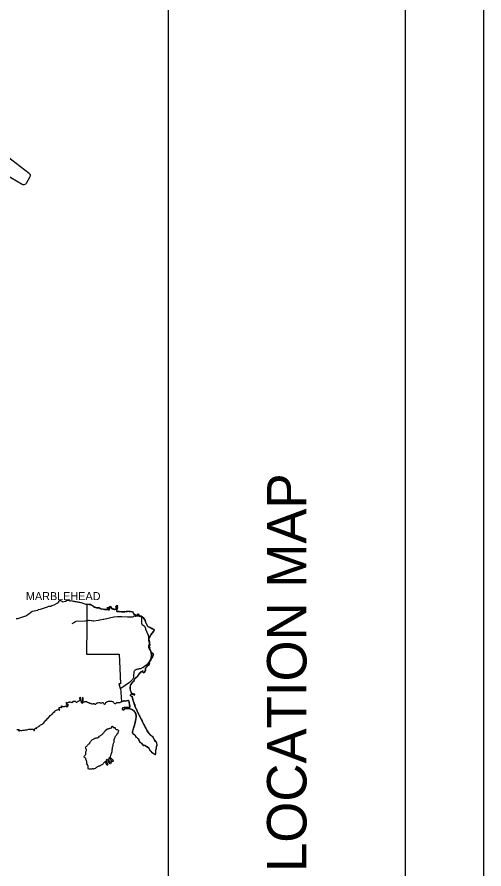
# Model space of a CAD drawing. Extents: x -232 to 448, y 619 to 1059.
# Drawn here: x 389.2 to 448.4, y 855 to 962.9 of the extents above; entities that cross this region are included whole.
import ezdxf

# ---------------------------------------------------------------- set-up
doc = ezdxf.new("R2010")
doc.units = 0
for name, color, linetype in [('Default', 7, 'Continuous'), ('SH_Border', 7, 'Continuous'), ('SH_Cut_Line', 7, 'Continuous'), ('SH_Data', 7, 'Continuous')]:
    doc.layers.add(name, color=color, linetype=linetype)

msp = doc.modelspace()

# ---------------------------------------------------------------- linework, layer by layer
at = {"layer": 'Default'}
for points in [[(387.44, 945.67), (390.74, 943.14), (390.81, 943.07), (390.86, 942.98), (390.88, 942.88), (390.83, 942.69), (390.36, 941.86), (390.29, 941.78), (390.2, 941.72), (390.09, 941.69), (389.98, 941.69), (389.88, 941.73), (386.21, 943.85)], [(389.1, 886.74), (389.3, 886.71), (390.32, 887.05), (390.71, 887.3), (391.15, 887.64), (391.84, 887.77), (391.94, 887.87), (392.17, 887.89), (392.58, 888.05), (392.84, 888.14), (393, 888.17), (393.25, 888.29), (393.49, 888.29), (393.63, 888.38), (393.9, 888.45), (394.22, 888.62), (394.47, 888.74), (394.55, 888.99), (394.73, 889.02), (394.89, 888.94), (394.99, 888.83), (395.35, 888.92), (395.56, 889.05), (395.66, 889.06), (395.81, 888.99)], [(395.81, 888.99), (395.89, 888.97), (395.99, 888.98), (396.1, 889), (396.22, 888.97), (396.32, 888.94), (396.44, 888.91), (396.55, 888.89), (396.68, 888.87), (396.8, 888.84), (396.91, 888.82), (397.03, 888.79), (397.15, 888.78), (397.25, 888.76), (397.36, 888.75), (397.46, 888.72), (397.57, 888.67), (397.68, 888.61), (397.79, 888.58), (397.9, 888.55), (398, 888.54), (398.11, 888.53), (398.23, 888.53), (398.35, 888.51), (398.46, 888.51), (398.58, 888.47), (398.69, 888.41), (398.81, 888.32), (398.92, 888.24), (399.03, 888.17), (399.14, 888.12), (399.27, 888.09), (399.38, 888.08), (399.5, 888.08), (399.61, 888.06), (399.72, 887.98), (399.83, 887.95), (399.96, 887.93), (400.07, 887.94), (400.18, 887.92), (400.31, 887.88), (400.42, 887.88), (400.54, 887.86), (400.64, 887.84), (400.66, 888.01), (400.69, 888.18), (400.72, 888.05), (400.77, 887.87), (400.87, 887.79), (400.94, 887.94), (400.91, 888.2), (401.05, 888.23), (401.17, 888.08), (401.23, 887.97), (401.34, 887.92), (401.45, 887.89), (401.55, 887.87), (401.67, 887.86), (401.77, 887.9), (401.79, 888.01), (401.76, 888.12), (401.75, 888.23), (401.82, 888.33), (401.92, 888.42), (401.93, 888.31), (401.92, 888.2), (401.94, 888.08), (401.92, 887.97), (401.87, 887.84), (401.84, 887.74), (401.88, 887.63), (402, 887.62), (402.11, 887.61), (402.22, 887.6), (402.32, 887.6), (402.45, 887.58), (402.55, 887.56), (402.67, 887.56), (402.78, 887.55), (402.88, 887.57), (402.99, 887.6), (403.11, 887.63), (403.21, 887.63), (403.33, 887.64), (403.43, 887.63), (403.55, 887.63), (403.67, 887.62), (403.78, 887.6), (403.88, 887.57), (403.93, 887.46), (403.96, 887.35), (404.04, 887.24), (404.14, 887.17), (404.27, 887.15), (404.38, 887.1), (404.49, 887.11), (404.59, 887.2), (404.48, 887.23), (404.53, 887.33), (404.63, 887.32), (404.67, 887.2)], [(398.06, 888.53), (398.06, 885.81), (398.03, 882.2)], [(401.21, 888), (401.06, 888.23), (400.92, 888.2), (400.94, 887.96), (400.83, 887.82), (400.51, 887.86), (399.8, 887.95), (399.61, 888.06), (399.18, 888.12), (398.96, 888.22), (398.52, 888.49), (398.06, 888.53)], [(405.78, 885.71), (405.52, 886.24), (405.42, 886.57), (405.27, 886.77), (404.96, 887.02), (404.76, 887.07), (404.45, 887.11), (404.01, 887.28), (403.89, 887.55), (403.55, 887.63), (403.05, 887.61), (402.79, 887.56), (402.14, 887.61), (401.9, 887.63), (401.85, 887.77), (401.94, 888.08), (401.92, 888.22), (401.9, 888.41), (401.77, 888.26), (401.78, 887.93), (401.64, 887.86), (401.21, 888)], [(396.2, 886.11), (396.44, 886.24), (396.49, 886.27), (396.64, 886.34), (396.71, 886.37), (397.79, 886.45), (397.86, 886.45), (398.21, 886.49)], [(398.21, 886.49), (398.3, 886.5), (398.37, 886.51), (398.64, 886.48), (398.7, 886.48), (398.86, 886.45), (398.95, 886.43), (399.5, 886.53)], [(399.5, 886.53), (400.12, 886.65), (400.2, 886.66), (401.47, 886.92), (401.53, 886.93), (401.96, 886.98), (402.06, 886.99), (402.5, 886.99), (403.21, 886.95), (403.3, 886.94), (403.79, 886.94), (403.87, 886.94), (403.96, 886.99), (404, 887.02)], [(404.67, 887.2), (404.71, 887.09), (404.82, 887.05), (404.92, 887.04), (405.03, 887), (405.13, 886.89), (405.25, 886.79), (405.35, 886.7), (405.42, 886.59), (405.44, 886.48), (405.49, 886.38), (405.51, 886.27), (405.55, 886.14), (405.61, 886.03), (405.66, 885.93), (405.72, 885.81), (405.78, 885.71), (405.89, 885.66), (405.99, 885.62), (406.1, 885.58), (406.2, 885.49), (406.3, 885.43), (406.41, 885.41), (406.51, 885.36), (406.58, 885.26), (406.56, 885.14), (406.48, 885.04), (406.38, 884.93), (406.28, 884.82), (406.2, 884.72), (406.14, 884.6), (406.1, 884.49), (406.04, 884.39), (405.96, 884.28), (405.92, 884.17), (405.93, 884.05), (405.96, 883.94), (406.02, 883.72), (406.02, 883.62), (406.06, 883.42), (406.06, 883.32), (405.95, 883.22), (405.95, 883.11), (406.06, 883.08), (406.01, 882.97), (406.04, 882.87), (406.09, 882.76), (406.13, 882.65), (406.19, 882.55), (406.25, 882.44), (406.3, 882.33), (406.41, 882.24), (406.51, 882.18), (406.47, 882.08), (406.42, 881.97), (406.37, 881.86), (406.3, 881.73), (406.22, 881.6), (406.16, 881.5), (406.07, 881.37), (406.01, 881.26), (405.98, 881.15), (405.99, 881.04), (405.95, 880.94), (405.92, 880.82), (405.86, 880.72), (405.86, 880.82), (405.78, 880.72), (405.67, 880.64), (405.56, 880.54), (405.49, 880.43), (405.47, 880.33), (405.49, 880.22), (405.48, 880.11), (405.43, 880), (405.36, 879.87), (405.26, 879.83), (405.15, 879.91), (405.16, 880.01), (405.14, 880.12), (405.03, 880.01), (404.92, 879.96), (404.82, 879.86), (404.71, 879.75), (404.63, 879.65), (404.54, 879.52), (404.48, 879.41), (404.37, 879.29), (404.26, 879.24), (404.15, 879.14), (404.08, 878.99), (404.05, 878.88), (404.03, 878.77), (403.92, 878.72), (403.81, 878.61), (403.74, 878.5), (403.64, 878.38), (403.58, 878.26), (403.56, 878.14), (403.55, 878.04), (403.55, 877.92)], [(404, 887.02), (404.04, 887.05), (404.2, 887.04), (404.27, 887.04), (404.38, 887.05), (404.48, 887.07), (404.85, 887), (404.91, 886.99), (404.94, 886.95), (405.01, 886.86), (405, 886.16), (405, 886.1), (405.05, 886.01), (405.08, 885.95), (405.31, 885.79), (405.36, 885.75), (405.48, 885.45), (405.51, 885.36), (405.82, 884.61), (405.85, 884.51), (405.86, 884.35), (405.86, 884.28), (405.86, 884.06), (405.87, 883.98), (405.92, 883.77), (405.94, 883.7), (405.95, 883.64), (405.96, 883.54), (405.91, 883.33), (405.89, 883.25), (405.88, 883.15), (405.88, 883.08), (405.91, 882.98), (405.94, 882.9), (406, 882.81), (406.05, 882.72), (406.08, 882.67), (406.11, 882.58), (406.19, 882.32), (406.19, 882.32), (406.21, 882.26)], [(405.13, 880.11), (405.15, 879.95), (405.25, 879.83), (405.39, 879.93), (405.48, 880.15), (405.48, 880.38), (405.85, 880.82), (405.99, 881.06), (405.99, 881.21), (406.31, 881.76), (406.5, 882.19), (406.28, 882.37), (406.01, 882.96), (406.05, 883.08), (405.95, 883.13), (405.96, 883.22), (406.06, 883.36), (405.99, 883.81), (405.93, 884.18), (405.97, 884.29), (406.28, 884.82), (406.51, 885.08), (406.58, 885.25), (406.44, 885.4), (406.08, 885.58), (405.78, 885.71)], [(398.03, 882.2), (402.15, 882.21)], [(402.15, 882.21), (402.25, 880.39), (402.31, 878.46)], [(406.21, 882.26), (406.21, 882.2), (406.22, 882.09), (406.22, 882.04), (406.21, 881.98), (406.19, 881.81), (406.19, 881.78), (406.16, 881.7), (406.12, 881.59), (406.11, 881.55), (406.08, 881.49), (406.03, 881.4)], [(406.03, 881.4), (405.92, 881.2), (405.9, 881.17), (405.85, 881.1), (405.76, 880.96), (405.73, 880.93), (405.68, 880.88), (405.63, 880.85), (405.59, 880.81), (405.55, 880.78), (405.18, 880.52), (405.14, 880.49), (405.08, 880.46), (404.98, 880.42), (404.96, 880.41), (404.87, 880.37), (404.82, 880.35), (404.8, 880.34), (404.71, 880.33), (404.6, 880.31), (404.55, 880.3), (404.49, 880.29), (404.38, 880.28), (404.35, 880.27), (404.27, 880.24), (404.17, 880.2), (404.16, 880.19), (404.09, 880.11), (404.06, 880.07), (404.06, 880.06), (404.03, 879.96), (404.02, 879.9), (404.02, 879.88), (404.01, 879.79), (403.99, 879.57), (403.99, 879.54), (403.98, 879.45), (403.97, 879.29), (403.97, 879.25), (403.93, 879.18), (403.83, 878.98), (403.81, 878.96), (403.76, 878.9), (403.56, 878.69), (403.52, 878.66), (403.47, 878.62), (402.35, 877.87)], [(404.06, 875.88), (404.04, 876.03), (403.92, 876.31), (403.79, 876.83), (403.61, 876.93), (403.59, 877.05), (403.7, 877.14), (403.95, 877.14), (404.12, 877.03), (403.97, 877.2), (403.77, 877.2), (403.58, 877.61), (403.55, 877.95), (403.58, 878.26), (403.91, 878.72), (404.01, 878.77), (404.19, 879.18), (404.43, 879.35), (404.9, 879.94), (405.13, 880.11)], [(402.31, 878.46), (402.13, 878.45)], [(402.13, 878.45), (402.27, 877.89)], [(402.35, 877.87), (402.3, 877.84), (402.26, 877.81)], [(402.27, 877.89), (402.33, 877.93)], [(402.33, 877.93), (402.44, 876.17)], [(403.55, 877.92), (403.55, 877.8), (403.56, 877.69), (403.58, 877.58), (403.78, 877.19), (403.97, 877.21), (404.16, 877), (403.99, 877.14), (403.68, 877.11), (403.69, 877.09), (403.58, 877.06), (403.59, 876.95), (403.66, 876.89), (403.8, 876.83)], [(398.04, 876.17), (397.95, 876.17), (397.89, 876.17), (397.82, 876.17), (397.77, 876.15), (397.71, 876.13), (397.65, 876.1), (397.61, 876.17), (397.61, 876.23), (397.59, 876.3), (397.58, 876.37), (397.58, 876.43), (397.58, 876.48), (397.58, 876.56), (397.58, 876.64), (397.59, 876.69), (397.53, 876.72), (397.51, 876.65), (397.5, 876.59), (397.5, 876.51), (397.48, 876.44), (397.48, 876.39), (397.48, 876.28), (397.48, 876.22), (397.48, 876.16), (397.49, 876.09), (397.49, 876.01), (397.43, 875.97), (397.4, 876.05), (397.4, 876.11), (397.39, 876.17), (397.33, 876.24), (397.31, 876.29), (397.3, 876.35), (397.31, 876.42), (397.3, 876.49), (397.3, 876.55), (397.29, 876.62), (397.28, 876.67), (397.21, 876.7), (397.15, 876.69), (397.15, 876.61), (397.16, 876.55), (397.16, 876.48), (397.17, 876.42), (397.17, 876.36), (397.11, 876.32), (397.05, 876.26), (396.98, 876.23), (396.93, 876.23), (396.86, 876.18), (396.82, 876.11), (396.76, 876.1), (396.71, 876.09), (396.67, 876.15), (396.62, 876.21), (396.55, 876.22), (396.47, 876.22), (396.42, 876.22), (396.36, 876.21), (396.29, 876.2), (396.23, 876.14), (396.28, 876.07), (396.21, 876.05), (396.12, 876.09), (396.07, 876.1), (396.01, 876.11), (395.93, 876.12), (395.87, 876.11), (395.8, 876.1), (395.69, 876.08)], [(403.8, 876.83), (403.81, 876.77), (403.84, 876.65), (403.87, 876.54), (403.89, 876.43), (403.92, 876.31), (403.95, 876.21), (404, 876.1), (404.06, 876), (404.06, 875.88), (404.17, 875.77), (404.14, 875.66), (404.18, 875.55), (404.22, 875.45), (404.27, 875.33), (404.33, 875.22), (404.39, 875.11), (404.44, 875), (404.49, 874.88), (404.54, 874.77), (404.6, 874.66), (404.67, 874.53), (404.72, 874.42), (404.78, 874.29), (404.87, 874.11), (404.94, 873.99), (405, 873.87), (405.06, 873.75), (405.11, 873.65), (405.17, 873.53), (405.24, 873.4), (405.3, 873.28), (405.35, 873.16), (405.41, 873.05), (405.47, 872.94), (405.53, 872.82), (405.59, 872.7), (405.65, 872.59), (405.71, 872.49), (405.79, 872.37), (405.86, 872.25), (405.95, 872.13), (406.05, 872.02), (406.16, 871.93), (406.27, 871.85), (406.38, 871.74), (406.47, 871.69)], [(394.42, 875.18), (394.53, 875.2), (394.63, 875.11), (394.57, 875.22), (394.56, 875.34), (394.56, 875.45), (394.69, 875.47), (394.79, 875.48), (394.9, 875.42), (394.82, 875.53), (394.88, 875.64), (394.99, 875.59), (395.1, 875.59), (395.22, 875.59), (395.33, 875.6), (395.44, 875.56), (395.54, 875.53), (395.65, 875.62), (395.69, 875.73), (395.69, 875.83), (395.64, 875.72), (395.54, 875.67), (395.43, 875.69), (395.5, 875.79), (395.59, 875.9), (395.48, 875.94), (395.45, 876.04), (395.57, 876.12), (395.6, 876.02), (395.69, 876.08)], [(402.36, 876.13), (402.29, 876.09), (402.23, 876.06), (402.17, 876.05), (402.08, 876.04), (402.03, 876.03), (401.98, 876.03), (401.91, 876.03), (401.84, 876.03), (401.77, 875.99), (401.69, 875.92), (401.64, 875.9), (401.56, 875.94), (401.52, 876), (401.49, 876.06), (401.43, 876.14), (401.37, 876.17), (401.3, 876.18), (401.25, 876.19), (401.19, 876.19), (401.11, 876.21), (401.05, 876.21), (400.99, 876.22), (400.93, 876.22), (400.86, 876.21), (400.76, 876.19), (400.69, 876.17), (400.64, 876.15), (400.57, 876.13), (400.49, 876.1), (400.43, 876.03), (400.38, 875.97), (400.41, 875.91), (400.35, 875.87), (400.28, 875.84), (400.23, 875.91), (400.18, 875.99), (400.12, 876.02), (400.05, 876.03), (399.99, 876.02), (399.94, 876.01), (399.88, 876), (399.8, 876), (399.71, 876.02), (399.64, 876.04), (399.58, 876.03), (399.5, 876.01), (399.43, 876.03), (399.37, 876), (399.3, 875.97), (399.23, 875.94), (399.2, 875.87), (399.17, 875.81), (399.12, 875.83), (399.07, 875.89), (399.01, 875.91), (398.94, 875.92), (398.88, 875.91), (398.82, 875.89), (398.74, 875.88), (398.66, 875.9), (398.61, 875.92), (398.54, 875.95), (398.46, 875.94), (398.39, 875.98), (398.34, 876.02), (398.28, 876.06), (398.2, 876.08), (398.13, 876.1), (398.04, 876.17)], [(403.11, 875.32), (403.02, 875.32), (402.95, 875.32), (402.88, 875.3), (402.81, 875.27), (402.79, 875.2), (402.74, 875.14), (402.68, 875.13), (402.62, 875.16), (402.6, 875.21), (402.58, 875.28), (402.58, 875.36), (402.62, 875.41), (402.67, 875.45), (402.73, 875.46), (402.8, 875.46), (402.85, 875.45), (402.91, 875.44), (402.99, 875.43), (403.04, 875.43), (403.11, 875.42), (403.17, 875.43), (403.23, 875.42), (403.28, 875.42), (403.34, 875.42), (403.4, 875.42), (403.47, 875.45), (403.51, 875.52), (403.51, 875.57), (403.5, 875.64), (403.48, 875.71), (403.47, 875.8), (403.46, 875.88), (403.45, 875.93), (403.44, 876.01), (403.43, 876.08), (403.42, 876.14), (403.41, 876.21), (403.4, 876.28), (403.33, 876.32), (403.27, 876.32), (403.15, 876.29), (403.08, 876.28), (403, 876.26), (402.93, 876.26), (402.83, 876.28), (402.76, 876.29), (402.36, 876.13)], [(402.44, 876.17), (402.76, 876.29), (402.97, 876.25), (403.27, 876.33), (403.38, 876.29), (403.49, 875.62), (403.49, 875.5), (403.4, 875.44), (403.22, 875.43), (403.05, 875.43), (402.76, 875.46), (402.66, 875.42), (402.55, 875.36), (402.59, 875.24), (402.63, 875.17), (402.73, 875.12), (402.82, 875.26), (402.91, 875.3)], [(402.91, 875.3), (403.17, 875.32), (403.5, 875.28), (403.79, 875.2), (404.02, 875.02), (404.16, 874.86), (404.25, 874.66), (404.3, 874.43), (404.32, 874.25), (404.29, 874.02), (404.18, 873.55), (404.07, 873.1), (403.91, 872.6), (403.86, 872.39), (403.86, 872.23), (403.91, 872.14), (404.04, 872.01), (404.17, 871.93), (404.24, 871.83), (404.34, 871.7), (404.48, 871.57), (404.55, 871.5), (404.6, 871.38), (404.66, 871.26), (404.73, 871.11), (404.88, 871), (405.01, 870.93), (405.1, 870.77), (405.29, 870.65), (405.39, 870.68), (405.84, 870.38), (405.96, 870.22), (406.01, 870.07), (406.29, 869.77), (406.59, 869.57), (406.68, 869.48), (406.77, 869.48), (406.82, 869.76), (406.8, 870.07), (406.89, 870.28), (406.9, 870.48), (406.97, 870.62), (406.92, 870.87), (406.88, 871.04), (406.66, 871.32), (406.58, 871.44), (406.47, 871.7), (406.31, 871.81), (406.16, 871.93), (405.91, 872.18), (405.71, 872.5), (405.56, 872.75), (404.82, 874.21), (404.43, 875.03), (404.14, 875.67), (404.16, 875.78), (404.06, 875.88)], [(389.2, 872.66), (389.31, 872.66), (389.43, 872.67), (389.48, 872.56), (389.37, 872.53), (389.48, 872.48), (389.6, 872.57), (389.71, 872.55), (389.82, 872.55), (389.93, 872.56), (390.05, 872.56), (390.16, 872.58), (390.29, 872.6), (390.4, 872.62), (390.5, 872.64), (390.72, 872.7), (390.84, 872.71), (390.94, 872.7), (391.05, 872.71), (391.15, 872.71), (391.26, 872.7), (391.35, 872.6), (391.37, 872.5), (391.42, 872.6), (391.43, 872.72), (391.53, 872.78), (391.64, 872.86), (391.65, 872.76), (391.73, 872.87), (391.78, 872.97), (391.88, 873.02), (391.99, 873.08), (392.09, 873.15), (392.2, 873.25), (392.31, 873.31), (392.42, 873.32), (392.48, 873.42), (392.59, 873.52), (392.7, 873.62), (392.78, 873.72), (392.87, 873.83), (392.97, 873.94), (393.06, 874.04), (393.17, 874.11), (393.26, 874.22), (393.34, 874.32), (393.42, 874.42), (393.53, 874.5), (393.64, 874.6), (393.73, 874.71), (393.79, 874.81), (393.9, 874.91), (394, 874.87), (394, 874.98), (394.1, 875.07), (394.2, 875.12), (394.31, 875.15), (394.42, 875.18)], [(404.28, 871.7), (404.26, 871.81), (404.19, 871.92), (404.09, 871.98), (403.98, 872.06), (403.89, 872.16), (403.84, 872.29), (403.86, 872.39), (403.88, 872.51), (403.92, 872.63), (403.96, 872.74), (403.99, 872.85), (404.02, 872.96), (404.07, 873.11), (404.1, 873.21), (404.13, 873.32), (404.16, 873.43), (404.18, 873.53), (404.2, 873.64), (404.22, 873.76), (404.26, 873.87), (404.28, 873.98), (404.3, 874.09), (404.32, 874.21), (404.32, 874.32), (404.3, 874.44), (404.29, 874.55), (404.25, 874.69), (404.2, 874.8), (404.13, 874.92), (404.02, 875.03), (403.91, 875.1), (403.8, 875.2), (403.68, 875.24), (403.56, 875.27), (403.45, 875.28), (403.35, 875.3), (403.23, 875.31), (403.12, 875.32), (403.11, 875.32)], [(399.6, 871.71), (399.68, 871.81), (399.74, 871.87), (399.78, 871.9), (399.87, 871.95), (399.93, 871.98), (400, 872.03), (400.07, 872.1), (400.14, 872.18), (400.21, 872.26), (400.26, 872.33), (400.31, 872.41), (400.35, 872.48), (400.4, 872.51), (400.43, 872.54), (400.46, 872.55), (400.49, 872.57), (400.52, 872.61), (400.56, 872.67), (400.57, 872.69), (400.6, 872.7), (400.64, 872.72), (400.69, 872.74), (400.75, 872.75), (400.81, 872.76), (400.85, 872.77), (400.91, 872.8), (400.96, 872.82), (401.02, 872.83), (401.08, 872.85), (401.13, 872.88), (401.17, 872.89), (401.21, 872.93), (401.21, 872.94), (401.21, 872.99), (401.2, 873.01), (401.23, 873.04), (401.27, 873.05), (401.33, 873.08), (401.39, 873), (401.41, 872.93), (401.49, 872.92), (401.59, 872.92), (401.64, 872.86), (401.65, 872.82), (401.66, 872.79), (401.68, 872.76), (401.72, 872.72), (401.8, 872.68), (401.86, 872.66), (401.92, 872.65), (402, 872.63), (402.05, 872.58), (402.06, 872.52), (402.06, 872.45), (402.03, 872.37), (402, 872.33), (402.03, 872.26), (402.04, 872.21), (402.01, 872.18), (401.94, 872.16), (401.87, 872.09), (401.8, 871.96), (401.74, 871.88), (401.69, 871.83), (401.64, 871.76), (401.62, 871.7)], [(400.37, 868.58), (400.3, 868.51), (400.22, 868.43), (400.18, 868.38), (400.12, 868.32), (400.06, 868.24), (399.96, 868.17), (399.89, 868.13), (399.81, 868.08), (399.73, 868.05), (399.66, 868.03), (399.6, 868.02), (399.55, 868.01), (399.49, 867.98), (399.4, 867.93), (399.34, 867.9), (399.26, 867.82), (399.17, 867.76), (399.1, 867.73), (399.04, 867.69), (398.96, 867.67), (398.89, 867.65), (398.82, 867.66), (398.75, 867.66), (398.67, 867.65), (398.61, 867.65), (398.48, 867.64), (398.41, 867.64), (398.32, 867.64), (398.26, 867.64), (398.22, 867.71), (398.22, 867.79), (398.21, 867.99), (398.21, 868.06), (398.16, 868.16), (398.14, 868.21), (398.09, 868.27), (398.03, 868.29), (398.04, 868.37), (398.05, 868.46), (398.05, 868.51), (398.04, 868.62), (398.02, 868.71), (397.98, 868.81), (397.95, 868.92), (397.92, 868.97), (397.9, 869.03), (397.85, 869.09), (397.77, 869.13), (397.72, 869.19), (397.72, 869.26), (397.76, 869.32), (397.81, 869.38), (397.87, 869.43), (397.94, 869.49), (397.94, 869.55), (397.93, 869.61), (397.93, 869.67), (397.94, 869.73), (397.94, 869.8), (397.94, 869.85), (397.96, 869.92), (398, 870.01), (398.01, 870.1), (397.98, 870.16), (397.92, 870.27), (397.89, 870.34), (397.93, 870.42), (397.99, 870.5), (398.04, 870.55), (398.09, 870.61), (398.14, 870.67), (398.19, 870.72), (398.26, 870.8), (398.33, 870.86), (398.42, 870.91), (398.44, 870.97), (398.46, 871.02), (398.51, 871.11), (398.56, 871.18), (398.64, 871.26), (398.69, 871.31), (398.77, 871.38), (398.89, 871.45), (398.95, 871.5), (399.02, 871.53), (399.09, 871.55), (399.15, 871.57), (399.23, 871.6), (399.28, 871.6), (399.36, 871.59), (399.43, 871.62), (399.6, 871.71)], [(401.62, 871.7), (401.59, 871.64), (401.56, 871.58), (401.55, 871.52), (401.53, 871.46), (401.5, 871.37), (401.5, 871.32), (401.49, 871.26), (401.49, 871.21), (401.49, 871.13), (401.5, 871.08), (401.49, 871.02), (401.46, 870.96), (401.41, 870.89), (401.38, 870.83), (401.37, 870.78), (401.36, 870.71), (401.36, 870.64), (401.34, 870.54), (401.32, 870.47), (401.29, 870.39), (401.28, 870.31), (401.27, 870.21), (401.26, 870.13), (401.25, 870.08), (401.24, 869.98), (401.24, 869.91), (401.23, 869.85), (401.22, 869.8), (401.2, 869.74), (401.18, 869.68), (401.15, 869.6), (401.13, 869.54), (401.1, 869.45), (401.08, 869.4), (401.05, 869.34), (401.01, 869.26), (401, 869.21), (401.01, 869.13), (401.05, 869.08), (401.11, 869.02), (401.19, 868.97), (401.25, 868.91), (401.29, 868.85), (401.35, 868.8), (401.41, 868.73), (401.41, 868.65), (401.37, 868.6), (401.3, 868.59), (401.22, 868.66), (401.19, 868.71), (401.12, 868.78), (401.09, 868.83), (401.06, 868.88), (401.02, 868.94), (400.97, 869.01), (400.9, 869.06), (400.84, 869.03), (400.84, 868.97), (400.85, 868.9), (400.81, 868.83), (400.85, 868.77), (400.87, 868.7), (400.9, 868.64), (400.94, 868.58), (400.95, 868.51), (401.01, 868.55), (401.08, 868.57), (401.13, 868.58), (401.17, 868.52), (401.16, 868.44), (401.12, 868.38), (401.07, 868.33), (401.01, 868.3), (400.94, 868.34), (400.89, 868.4), (400.86, 868.47), (400.83, 868.53), (400.78, 868.67), (400.75, 868.73), (400.7, 868.8), (400.65, 868.86), (400.59, 868.86), (400.53, 868.79), (400.51, 868.7), (400.52, 868.63), (400.55, 868.56), (400.58, 868.49), (400.62, 868.42), (400.66, 868.35), (400.69, 868.29), (400.72, 868.22), (400.68, 868.15), (400.63, 868.12), (400.58, 868.19), (400.55, 868.26), (400.51, 868.34), (400.48, 868.4), (400.46, 868.47), (400.42, 868.55), (400.37, 868.58)], [(404.28, 871.7), (404.4, 871.64), (404.5, 871.58), (404.59, 871.47), (404.64, 871.37), (404.67, 871.26), (404.72, 871.16), (404.83, 871.05), (404.94, 870.99), (405.05, 870.89), (405.08, 870.78), (405.19, 870.7), (405.29, 870.65), (405.4, 870.68), (405.5, 870.64), (405.6, 870.57), (405.71, 870.5), (405.81, 870.41), (405.91, 870.3), (405.98, 870.19), (406.01, 870.08), (406.1, 869.97), (406.2, 869.9), (406.26, 869.79), (406.37, 869.71), (406.47, 869.65), (406.58, 869.58), (406.67, 869.48), (406.77, 869.48), (406.8, 869.59), (406.82, 869.72), (406.81, 869.83), (406.79, 869.94), (406.79, 870.05), (406.83, 870.16), (406.89, 870.27), (406.9, 870.37), (406.9, 870.49), (406.97, 870.62), (406.96, 870.72), (406.93, 870.83), (406.92, 870.94), (406.87, 871.05), (406.78, 871.16), (406.68, 871.27), (406.63, 871.38), (406.54, 871.48), (406.49, 871.58), (406.47, 871.69), (406.47, 871.69)]]:
    msp.add_lwpolyline(points, dxfattribs=at)
at = {"layer": 'SH_Border'}
msp.add_line((408.4, 629.31), (408.4, 1049.31), dxfattribs=at)
msp.add_lwpolyline([(-201.6, 1049.31), (438.4, 1049.31), (438.4, 629.31), (-201.6, 629.31)], close=True, dxfattribs=at)
at = {"layer": 'SH_Cut_Line'}
msp.add_lwpolyline([(-231.6, 619.31), (448.4, 619.31), (448.4, 1059.31), (-231.6, 1059.31)], close=True, dxfattribs=at)

# ---------------------------------------------------------------- texts
at = {"layer": 'Default'}
msp.add_text('MARBLEHEAD', height=1.026, dxfattribs=at).set_placement((390.34, 889.05))
at = {"layer": 'SH_Data'}
msp.add_text('LOCATION MAP', height=5, rotation=90, dxfattribs=at).set_placement((425.9, 854.6))

doc.saveas('drawing.dxf')
